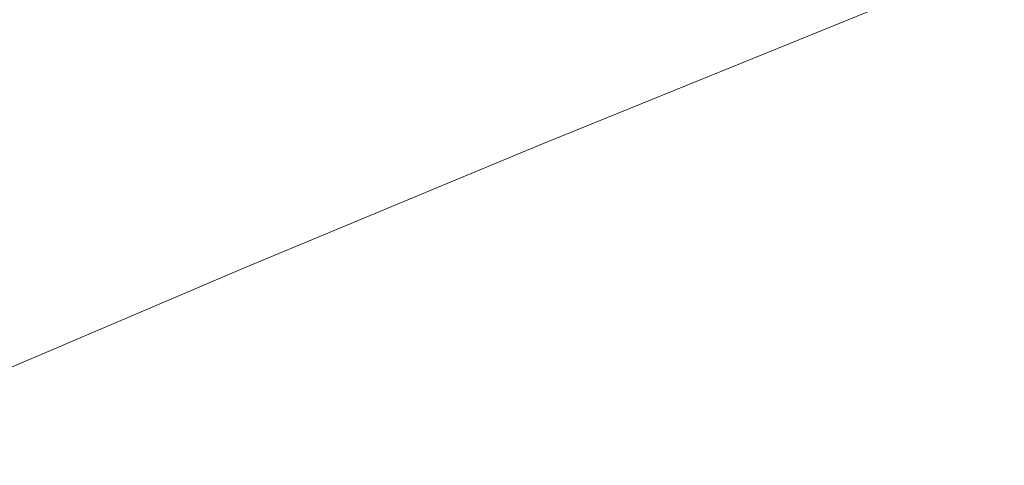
# Model space of a CAD drawing. Extents: x 1620613 to 1693141, y 557269 to 607790.
# Tile 668 of 1056: x 1620827.01 to 1620830.17, y 607318.18 to 607319.61. Entities that reach past the tile are written whole.
import ezdxf

# ---------------------------------------------------------------- set-up
doc = ezdxf.new("R2010")
doc.units = 0
doc.header["$LTSCALE"] = 10
doc.header["$MEASUREMENT"] = 0
for name, pattern in [('DGN Style 2', [7.346996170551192, 4.408197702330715, -2.938798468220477]), ('DGN Style 3', [10.28579463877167, 7.346996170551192, -2.938798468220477]), ('DGN Style 5', [5.142897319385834, 2.204098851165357, -2.938798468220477])]:
    doc.linetypes.add(name, pattern=pattern)
for name, color, linetype, lineweight in [('DT_X_Contour_Minor', 136, 'DGN Style 3', 0), ('PV_X_Driveway', 7, 'DGN Style 5', 0), ('SV_X_Top_of_Bank', 97, 'DGN Style 2', 0)]:
    doc.layers.add(name, color=color, linetype=linetype, lineweight=lineweight)

# ---------------------------------------------------------------- blocks, each defined once
blk = doc.blocks.new('*U1004')
at = {"layer": 'DT_X_Contour_Minor', "transparency": 33554559, "flags": 128}
for points, elevation in [([(-251.2889938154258, -31.09727382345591), (-253.6248656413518, -36.68669815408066), (-254.4756969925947, -39.71706375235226), (-254.6886244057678, -40.4533310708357), (-254.9627646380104, -41.36340491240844), (-255.298117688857, -42.44728527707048), (-255.6946835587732, -43.70497216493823), (-257.6881541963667, -49.97972619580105), (-259.0102722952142, -54.19790081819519), (-259.5375105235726, -55.17637444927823), (-260.5526031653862, -56.30400621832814), (-262.0555502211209, -57.58079612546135), (-264.0463516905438, -59.00674417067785), (-270.0056281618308, -63.00814980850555), (-271.6953151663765, -64.33811523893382), (-272.2949188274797, -65.3269573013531), (-271.8044391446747, -65.97467599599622), (-270.2238761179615, -66.28127132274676), (-264.5555969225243, -66.64402770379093), (-262.6254697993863, -66.79497280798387), (-261.086297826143, -66.9757408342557), (-259.9380810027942, -67.18633178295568), (-259.1808193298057, -67.42674565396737), (-256.5591602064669, -68.61826387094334), (-252.9671011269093, -67.6306936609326), (-252.2884151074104, -67.44352781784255), (-251.791810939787, -67.30527466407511), (-251.4772886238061, -67.2159341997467), (-251.3448481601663, -67.17550642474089), (-251.2344493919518, -67.13291594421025), (-250.8399330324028, -66.9757632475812), (-249.7391830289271, -66.53624801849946), (-247.9321993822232, -65.81437025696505), (-245.4189820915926, -64.81012996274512), (-237.775424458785, -61.75567246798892), (-235.1706612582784, -60.71626044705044), (-233.0890398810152, -59.88886750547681), (-231.530560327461, -59.2734936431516), (-230.495222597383, -58.87013885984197), (-228.431844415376, -58.07721821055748), (-227.7333319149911, -57.80852125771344), (-227.1853280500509, -57.59712088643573), (-226.7878328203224, -57.44301709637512), (-226.5408462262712, -57.34620988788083), (-226.0828934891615, -57.16445277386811), (-225.8461630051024, -57.07181872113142), (-225.4794361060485, -56.93023439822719), (-224.982712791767, -56.73969980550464), (-224.3559930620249, -56.50021494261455), (-222.511411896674, -55.79632161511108), (-221.597072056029, -55.43553532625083), (-220.2374884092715, -54.88109645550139), (-218.4326609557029, -54.13300500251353), (-216.1825896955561, -53.19126096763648), (-205.8273901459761, -48.84191300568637), (-204.4341094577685, -48.25671303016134), (-204.1551154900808, -48.1395311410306), (-203.9667143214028, -48.05988908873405), (-203.610756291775, -47.90884934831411), (-203.0872414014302, -47.68641191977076), (-202.3961696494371, -47.39257680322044), (-200.3299024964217, -46.51381957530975), (-199.3883255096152, -46.12159672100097), (-198.1132949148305, -45.60399607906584), (-196.5048107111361, -44.96101764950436), (-194.5628728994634, -44.19266143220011), (-188.9397672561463, -41.97654113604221), (-186.9793009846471, -41.19840604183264), (-185.3152314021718, -40.52609098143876), (-183.9475585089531, -39.95959595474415), (-182.876282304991, -39.49892096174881), (-180.4147413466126, -38.41154769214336), (-179.3903959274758, -37.92508193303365), (-178.1635153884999, -37.28121460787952), (-176.7340997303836, -36.47994571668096), (-175.1021489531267, -35.52127525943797), (-170.4802333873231, -32.75495195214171), (-168.8461744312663, -31.77341956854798), (-167.4104342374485, -30.90356489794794), (-166.1730128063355, -30.14538794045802), (-165.133910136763, -29.49888869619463), (-162.6273947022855, -27.92379432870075), (-161.7929076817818, -27.40046804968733), (-161.1693331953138, -27.0118099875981), (-160.7566712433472, -26.75782014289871), (-160.5549218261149, -26.63849851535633), (-160.2981400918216, -26.49986513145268), (-160.2108267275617, -26.45254249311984), (-160.1414729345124, -26.41454961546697), (-160.090078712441, -26.38588649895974), (-160.0566440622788, -26.36655314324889), (-159.9914310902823, -26.32743720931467), (-159.8605312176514, -26.25544378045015), (-159.5167413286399, -26.06880044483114), (-158.9600614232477, -25.76750720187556), (-158.1904915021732, -25.35156405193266), (-155.854451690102, -24.08951577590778), (-154.7926750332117, -23.48542267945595), (-153.3593749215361, -22.61967959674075), (-151.5545513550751, -21.49228652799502), (-149.3782043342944, -20.10324347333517), (-143.079247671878, -16.05026201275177), (-140.9933992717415, -14.70815008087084), (-139.4600715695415, -13.72155038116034), (-138.4792645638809, -13.09046291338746), (-138.050978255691, -12.81488767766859), (-137.6455756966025, -12.55403669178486), (-137.4382650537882, -12.42406448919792), (-137.1203850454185, -12.22978612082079), (-136.6919356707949, -11.97120158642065), (-136.1529169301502, -11.64831088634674), (-134.568107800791, -10.70152746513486), (-133.8224923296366, -10.2583754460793), (-132.7742527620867, -9.639006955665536), (-131.4233890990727, -8.843421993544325), (-129.7699013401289, -7.871620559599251), (-124.9571018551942, -5.045194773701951), (-123.3572829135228, -4.097632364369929), (-122.1674257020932, -3.374764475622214), (-121.3875302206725, -2.876591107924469), (-121.0175964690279, -2.603112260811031), (-120.5777221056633, -2.173428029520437), (-120.420327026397, -2.012528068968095), (-120.2780475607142, -1.852091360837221), (-120.1508837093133, -1.692117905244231), (-120.0388354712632, -1.532607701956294), (-119.7601943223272, -1.107864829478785), (-119.6002302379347, -0.9216060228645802), (-119.3293188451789, -0.6813867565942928), (-118.9474601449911, -0.3872070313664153), (-118.4546541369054, -0.03906684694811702), (-116.992575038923, 0.9612542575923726), (-116.4957153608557, 1.286024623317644), (-116.1016956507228, 1.510094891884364), (-115.8105159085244, 1.633465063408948), (-115.6221761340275, 1.656135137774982), (-114.9832171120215, 1.52696192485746), (-114.8273738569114, 1.316585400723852), (-114.7911331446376, 1.265939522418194), (-114.7492009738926, 1.204163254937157), (-114.7015773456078, 1.131256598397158), (-114.6482622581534, 1.047219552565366), (-114.4985000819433, 0.8082802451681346), (-114.4318522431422, 0.7387010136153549), (-114.3442303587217, 0.7091677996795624), (-114.2356344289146, 0.7196806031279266), (-114.106064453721, 0.7702394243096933), (-113.7325791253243, 0.9584576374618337), (-113.5835035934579, 1.033485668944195), (-113.4163909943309, 1.117406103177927), (-113.2312413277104, 1.210218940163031), (-113.0280545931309, 1.311924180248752), (-112.4621738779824, 1.594994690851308), (-112.2724985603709, 1.688374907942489), (-112.1278831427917, 1.756212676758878), (-112.0283276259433, 1.798507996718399), (-111.9738320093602, 1.815260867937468), (-111.8885902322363, 1.825878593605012), (-111.8336249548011, 1.842198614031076), (-111.7326604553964, 1.88319538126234), (-111.5856967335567, 1.948868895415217), (-111.3927337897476, 2.039219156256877), (-110.8168336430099, 2.313055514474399), (-110.6291706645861, 2.400412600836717), (-110.498106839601, 2.457106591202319), (-110.4236421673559, 2.483137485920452), (-110.4057766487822, 2.478505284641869), (-110.4336008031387, 2.425268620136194), (-110.408598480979, 2.423287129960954), (-110.3127233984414, 2.457270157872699), (-110.1459755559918, 2.527217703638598), (-109.9083549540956, 2.633129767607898), (-109.1802030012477, 2.963514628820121), (-108.8860031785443, 3.097559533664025), (-108.5495176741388, 3.251905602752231), (-108.170746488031, 3.426552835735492), (-107.7496896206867, 3.621501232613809), (-106.5704903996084, 4.168431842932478), (-106.1554237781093, 4.36132963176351), (-105.7946233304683, 4.529825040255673), (-105.4880890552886, 4.673918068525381), (-105.2358209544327, 4.79360871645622), (-104.6354609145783, 5.080247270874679), (-104.3412596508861, 5.217949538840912), (-103.9089258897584, 5.416077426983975), (-103.3384596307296, 5.674630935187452), (-102.6298608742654, 5.993610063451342), (-100.5560875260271, 6.924788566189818), (-99.8152772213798, 7.257517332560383), (-99.14817631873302, 7.557319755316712), (-98.55478481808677, 7.824195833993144), (-98.0351027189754, 8.058145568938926), (-96.7475629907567, 8.638109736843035), (-96.26416712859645, 8.856078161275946), (-95.77963433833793, 9.075010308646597), (-95.29396462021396, 9.294906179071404), (-94.80715797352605, 9.515765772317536), (-93.50749101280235, 10.10600965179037), (-92.77353282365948, 10.4377576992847), (-91.54640847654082, 10.99031893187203), (-89.82611797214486, 11.76369334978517), (-87.61266130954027, 12.75788095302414), (-81.05255533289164, 15.70346547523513), (-78.81576908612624, 16.70745149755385), (-77.02548982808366, 17.51022117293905), (-75.68171755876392, 18.11177450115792), (-74.78445227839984, 18.5121114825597), (-72.98708751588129, 19.31138830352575), (-72.1013000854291, 19.70657468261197), (-70.79196136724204, 20.29267620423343), (-69.05907136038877, 21.06969286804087), (-66.90263006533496, 22.03762467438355), (-60.58738489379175, 24.87332968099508), (-58.43750897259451, 25.8372231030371), (-56.72431508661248, 26.60212461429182), (-55.4478032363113, 27.16803421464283), (-54.60797342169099, 27.53495190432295), (-52.95066996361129, 28.24807652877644), (-52.3487913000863, 28.50698716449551), (-51.78613290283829, 28.74887560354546), (-51.26269477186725, 28.97374184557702), (-50.778476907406, 29.18158589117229), (-49.53952295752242, 29.71314041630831), (-49.0775596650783, 29.91444531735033), (-48.62088525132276, 30.11969412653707), (-48.16949971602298, 30.32888684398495), (-47.7234030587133, 30.54202346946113), (-46.5408638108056, 31.11564634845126), (-46.15020249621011, 31.30536768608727), (-45.86512298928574, 31.4443145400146), (-45.68562528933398, 31.53248690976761), (-45.61170939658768, 31.56988479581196), (-45.55537609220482, 31.60191317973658), (-45.51047978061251, 31.62307560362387), (-45.41804082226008, 31.66254158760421), (-45.27805921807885, 31.72031113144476), (-45.09053496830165, 31.79638423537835), (-44.52708010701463, 32.02365059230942), (-44.31715165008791, 32.10684285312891), (-44.10995742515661, 32.1859698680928), (-43.90549743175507, 32.26103163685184), (-43.70377167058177, 32.33202815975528), (-43.16948194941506, 32.51593189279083), (-42.99717565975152, 32.57787939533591), (-42.88097408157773, 32.62579410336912), (-42.82087721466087, 32.6596760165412), (-42.81688505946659, 32.6795251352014), (-42.88104559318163, 32.71374572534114), (-42.87156232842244, 32.74108844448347), (-42.79499213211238, 32.79745115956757), (-42.65133500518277, 32.88283387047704), (-42.44059094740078, 32.99723657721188), (-41.78915755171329, 33.34100378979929), (-41.57206330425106, 33.45714496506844), (-41.40935560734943, 33.54774308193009), (-41.30103446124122, 33.61279814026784), (-41.24709986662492, 33.65231013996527), (-41.12230704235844, 33.77709900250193), (-41.25624996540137, 34.01663192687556), (-41.28952939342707, 34.07826015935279), (-41.33196356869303, 34.16048788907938), (-41.38355249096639, 34.26331511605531), (-41.44429615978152, 34.38674184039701), (-41.74912769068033, 35.01079871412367), (-42.7012064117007, 34.65888466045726), (-42.87650068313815, 34.59461657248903), (-42.99434976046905, 34.55263261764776), (-43.05475364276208, 34.53293279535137), (-43.05771233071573, 34.53551710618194), (-42.93748075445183, 34.59957353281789), (-43.78832270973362, 36.72433501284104), (-43.95516180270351, 37.13430726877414), (-44.09103252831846, 37.45361197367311), (-44.19593488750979, 37.68224912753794), (-44.26986888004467, 37.82021873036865), (-44.42573503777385, 38.0672476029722), (-44.47900148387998, 38.1489852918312), (-44.52190120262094, 38.20892670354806), (-44.55443419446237, 38.24707183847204), (-44.57660045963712, 38.26342069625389), (-44.62188819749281, 38.2779559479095), (-44.62866362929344, 38.30816434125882), (-44.61502412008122, 38.38788808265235), (-44.58096967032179, 38.51712717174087), (-44.52650028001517, 38.69588160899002), (-44.22467493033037, 39.64560479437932), (-43.09697245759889, 42.08217767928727), (-42.67040779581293, 42.69345974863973), (-41.87401487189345, 43.48306043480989), (-40.70779368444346, 44.45097973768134), (-39.17174423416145, 45.59721765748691), (-31.14058085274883, 51.36240472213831), (-31.13452700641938, 51.38924248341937), (-31.61714367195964, 52.01968448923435), (-33.06758817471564, 53.89950860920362), (-35.48586051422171, 57.02871484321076), (-38.87196069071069, 61.40730319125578), (-56.93202646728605, 84.75594041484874)], 3.000041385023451), ([(-28.66335585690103, 51.7220972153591), (-29.30004596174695, 51.26892201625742), (-29.42493632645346, 51.18009445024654), (-29.52674023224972, 51.10782969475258), (-29.60545768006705, 51.05212774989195), (-29.66108866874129, 51.01298861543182), (-29.77865602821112, 50.93070133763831), (-29.85936793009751, 50.86308585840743), (-30.01332811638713, 50.72195487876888), (-30.24053658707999, 50.50730839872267), (-30.54099334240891, 50.21914641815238), (-31.4398757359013, 49.35269380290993), (-31.75494705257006, 49.04151269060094), (-32.02599920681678, 48.7578088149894), (-32.25303219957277, 48.50158217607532), (-32.43604603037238, 48.27283277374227), (-32.86539069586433, 47.69947068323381), (-33.16645912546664, 47.39634373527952), (-33.74765591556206, 46.91698445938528), (-34.60898106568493, 46.26139285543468), (-35.75043457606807, 45.42956892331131), (-39.16781508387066, 42.9763953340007), (-40.31616411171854, 42.11306466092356), (-41.19817581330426, 41.36295283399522), (-41.81385018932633, 40.72605985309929), (-42.16318723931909, 40.20238571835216), (-42.73963627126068, 38.95687982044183), (-42.90612817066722, 38.49162199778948), (-42.97326709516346, 38.02997795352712), (-42.94105304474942, 37.57194768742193), (-42.8094860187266, 37.1175311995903), (-41.96368295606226, 35.00535307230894), (-42.23085186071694, 34.86301205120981), (-42.26887846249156, 34.84078360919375), (-42.26845730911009, 34.83510157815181), (-42.22958840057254, 34.84596595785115), (-42.15227173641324, 34.87337674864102), (-41.70174920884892, 35.03990206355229), (-41.55750328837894, 34.74459908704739), (-41.52192420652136, 34.67397008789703), (-41.47700664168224, 34.58864150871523), (-41.4227505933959, 34.48861334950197), (-41.35915606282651, 34.37388561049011), (-41.04059179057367, 33.80419047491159), (-41.33739384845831, 33.50739783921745), (-41.41715527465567, 33.43902560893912), (-41.52923867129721, 33.36110576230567), (-41.67364403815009, 33.27363829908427), (-41.85037137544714, 33.17662321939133), (-42.36474023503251, 32.90518618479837), (-42.53114278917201, 32.8148543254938), (-42.64457380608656, 32.7474365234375), (-42.70503328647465, 32.70293277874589), (-42.71252122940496, 32.68134309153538), (-42.66186036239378, 32.65432266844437), (-42.67755569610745, 32.63433251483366), (-42.7626373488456, 32.59462737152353), (-42.91710532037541, 32.53520723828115), (-43.14095960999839, 32.45607211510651), (-43.83041947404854, 32.2187584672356), (-44.07882419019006, 32.13194548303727), (-44.30694344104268, 32.04949176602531), (-44.51477722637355, 31.9713973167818), (-44.70232554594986, 31.8976621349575), (-45.17540711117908, 31.70684733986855), (-45.33285409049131, 31.64297570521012), (-45.4503838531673, 31.59447189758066), (-45.52799640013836, 31.56133591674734), (-45.56569173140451, 31.54356776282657), (-45.61298965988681, 31.5166764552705), (-45.67505008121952, 31.48527686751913), (-45.82575790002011, 31.41124658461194), (-46.06511311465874, 31.29458560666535), (-46.39311572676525, 31.1352939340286), (-47.38598588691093, 30.65367521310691), (-47.77893061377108, 30.46683042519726), (-48.21311217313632, 30.26751010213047), (-48.68853056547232, 30.05571424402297), (-49.20518579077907, 29.83144285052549), (-50.63791550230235, 29.21675175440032), (-51.19786635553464, 28.97640033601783), (-51.80317163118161, 28.71636440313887), (-52.45383132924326, 28.4366439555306), (-53.14984545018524, 28.13723899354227), (-55.06635566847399, 27.31257974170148), (-55.97075848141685, 26.91826044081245), (-57.24658425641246, 26.35379697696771), (-58.89383299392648, 25.61918935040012), (-60.91250469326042, 24.71443756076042), (-66.79085984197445, 22.07490723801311), (-68.81696076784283, 21.16555793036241), (-70.48649718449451, 20.41715774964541), (-71.79946909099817, 19.8297066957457), (-72.75587648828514, 19.40320476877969), (-74.83087686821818, 18.4804651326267), (-75.80085483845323, 18.04787272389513), (-77.15453846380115, 17.44215022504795), (-78.89192774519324, 16.66329763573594), (-81.01302268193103, 15.71131495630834), (-87.18088338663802, 12.94185435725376), (-89.27493008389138, 12.00123585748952), (-90.93117464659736, 11.25647580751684), (-92.14961707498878, 10.70757420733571), (-92.93025736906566, 10.35453105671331), (-94.42822864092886, 9.674227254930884), (-94.98931266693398, 9.419668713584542), (-95.5490862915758, 9.16622094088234), (-96.10754951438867, 8.913883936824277), (-96.66470233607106, 8.662657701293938), (-98.14869599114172, 7.994202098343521), (-98.72580298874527, 7.734375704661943), (-99.34412873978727, 7.456238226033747), (-100.0036732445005, 7.159789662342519), (-100.7044365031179, 6.845030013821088), (-102.6280968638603, 5.981256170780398), (-103.2917161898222, 5.682352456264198), (-103.8398288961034, 5.433471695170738), (-104.2724349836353, 5.234613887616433), (-104.5895344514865, 5.085779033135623), (-105.281124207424, 4.755583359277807), (-105.5584339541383, 4.62387002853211), (-105.871670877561, 4.476376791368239), (-106.2208349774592, 4.313103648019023), (-106.6059262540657, 4.134050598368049), (-107.6807392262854, 3.635535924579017), (-108.0726961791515, 3.454136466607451), (-108.4424573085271, 3.283824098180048), (-108.7900226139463, 3.124598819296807), (-109.1153920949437, 2.976460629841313), (-109.9534496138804, 2.596208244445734), (-110.2272938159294, 2.473625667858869), (-110.4202832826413, 2.391067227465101), (-110.5324180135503, 2.348532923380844), (-110.5636980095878, 2.346022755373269), (-110.5393050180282, 2.392694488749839), (-110.5549674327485, 2.396755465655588), (-110.6202494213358, 2.37393459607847), (-110.7351509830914, 2.324231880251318), (-110.8996721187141, 2.247647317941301), (-111.4045545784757, 2.007579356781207), (-111.5737221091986, 1.9283707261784), (-111.7025628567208, 1.870795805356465), (-111.7910768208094, 1.834854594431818), (-111.8392640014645, 1.820547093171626), (-111.9139941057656, 1.811238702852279), (-111.961769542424, 1.796551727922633), (-112.049048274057, 1.759472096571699), (-112.1758303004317, 1.699999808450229), (-112.342115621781, 1.618134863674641), (-112.8382142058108, 1.369971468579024), (-113.0243978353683, 1.276749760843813), (-113.2108747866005, 1.183207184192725), (-113.3976450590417, 1.089343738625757), (-113.5847086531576, 0.9951594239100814), (-114.0839359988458, 0.7435734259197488), (-114.2528334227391, 0.6691401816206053), (-114.3851051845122, 0.6345299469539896), (-114.4807512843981, 0.6397427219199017), (-114.539771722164, 0.6847785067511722), (-114.6483253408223, 0.8579712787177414), (-114.6869702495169, 0.918884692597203), (-114.7214897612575, 0.9717303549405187), (-114.7518838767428, 1.016508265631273), (-114.7781525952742, 1.053218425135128), (-114.8911140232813, 1.205707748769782), (-115.3542570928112, 1.299337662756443), (-115.490773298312, 1.282905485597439), (-115.7018320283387, 1.193481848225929), (-115.9874332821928, 1.031066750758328), (-116.3475770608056, 0.7956601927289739), (-117.4073505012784, 0.07058742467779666), (-117.7788057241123, -0.2034798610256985), (-118.0983413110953, -0.4818771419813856), (-118.3659572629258, -0.7646044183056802), (-118.5816535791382, -1.051661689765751), (-119.0876175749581, -1.822921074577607), (-119.2910777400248, -2.112563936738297), (-119.5219852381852, -2.403047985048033), (-119.7803400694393, -2.6943732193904), (-120.0661422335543, -2.986539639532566), (-120.8648777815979, -3.766771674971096), (-121.3225887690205, -4.137671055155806), (-122.0966700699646, -4.665195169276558), (-123.1871216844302, -5.349344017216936), (-124.5939436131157, -6.190117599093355), (-128.767295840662, -8.641013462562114), (-130.2369261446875, -9.505103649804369), (-131.5158028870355, -10.25920231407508), (-132.6039260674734, -10.90330945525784), (-133.501295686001, -11.43742507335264), (-135.6399432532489, -12.71507802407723), (-136.3582963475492, -13.14499497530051), (-136.909369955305, -13.47650611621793), (-137.2931640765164, -13.70961144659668), (-137.5096787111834, -13.84431096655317), (-137.8640117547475, -14.07230193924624), (-138.2383458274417, -14.31316231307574), (-139.0955982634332, -14.86475020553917), (-140.4357690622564, -15.72706561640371), (-142.2588582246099, -16.90010854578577), (-147.7643204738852, -20.44252638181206), (-149.7222287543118, -21.68669164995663), (-151.4668569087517, -22.7623740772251), (-152.9982049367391, -23.66957366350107), (-154.3162728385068, -24.40829040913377), (-157.5467470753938, -26.15355794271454), (-158.6090805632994, -26.72762390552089), (-159.3732253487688, -27.14087114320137), (-159.8391814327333, -27.39329965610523), (-160.0069488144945, -27.48490944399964), (-160.05674356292, -27.51477724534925), (-160.0897382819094, -27.53356989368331), (-160.1513763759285, -27.56754698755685), (-160.2416578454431, -27.6167085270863), (-160.3605826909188, -27.68105451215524), (-160.7159067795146, -27.87288973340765), (-160.9950793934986, -28.03800213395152), (-161.5661041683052, -28.38946291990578), (-162.4289811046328, -28.92727209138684), (-163.5837102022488, -29.65142964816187), (-167.0521240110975, -31.83098098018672), (-168.3330390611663, -32.63164036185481), (-169.5744738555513, -33.39895500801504), (-170.7764283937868, -34.13292491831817), (-171.9389026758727, -34.83355009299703), (-174.9861937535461, -36.65742424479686), (-176.1557057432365, -37.33081155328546), (-177.3787734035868, -37.98306786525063), (-178.6553967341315, -38.61419318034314), (-179.9855757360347, -39.22418749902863), (-183.604127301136, -40.82266435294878), (-184.953786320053, -41.41113715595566), (-186.2888497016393, -41.97769792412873), (-187.6093174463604, -42.52234665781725), (-188.9151895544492, -43.04508335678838), (-192.378054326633, -44.40983184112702), (-193.6907164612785, -44.93266471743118), (-195.0315542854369, -45.47760198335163), (-196.4005677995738, -46.04464363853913), (-197.7977570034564, -46.6337896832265), (-201.5611624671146, -48.23431832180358), (-202.8068933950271, -48.76405462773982), (-203.7215320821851, -49.15286706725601), (-204.3050785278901, -49.4007556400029), (-204.557532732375, -49.50772034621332), (-204.7892876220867, -49.60506107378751), (-205.122084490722, -49.7448410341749), (-205.9466589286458, -50.09117536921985), (-207.2630109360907, -50.64406407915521), (-209.0711405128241, -51.40350716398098), (-214.5485228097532, -53.70409455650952), (-216.4640158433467, -54.50409027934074), (-218.1024582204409, -55.17863690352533), (-219.4638499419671, -55.72773442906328), (-220.5481910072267, -56.15138285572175), (-223.0703663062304, -57.11384652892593), (-223.9168219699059, -57.43714301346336), (-224.5645574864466, -57.68518471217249), (-225.0135728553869, -57.85797162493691), (-225.2638680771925, -57.95550375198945), (-225.6663618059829, -58.11524970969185), (-225.9325421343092, -58.21920330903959), (-226.429212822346, -58.41125463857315), (-227.1563738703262, -58.69140369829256), (-228.1140252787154, -59.05965048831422), (-230.9750828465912, -60.15910556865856), (-232.2341146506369, -60.64783893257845), (-233.8654168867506, -61.28944771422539), (-235.8689895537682, -62.08393191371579), (-238.244832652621, -63.03129153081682), (-245.0767748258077, -65.76141773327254), (-247.3358571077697, -66.66393429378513), (-248.9891473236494, -67.32388932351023), (-250.0366454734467, -67.74128282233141), (-250.4783515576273, -67.9161147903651), (-250.8485116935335, -68.05891799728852), (-251.1604747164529, -68.15815091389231), (-251.8187436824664, -68.34874725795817), (-252.8233185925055, -68.63070702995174), (-254.1741994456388, -69.00403022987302), (-258.2382896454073, -70.1213766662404), (-259.91491875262, -70.53719098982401), (-261.8967384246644, -70.9466241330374), (-264.1837486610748, -71.34967609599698), (-266.7759494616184, -71.74634687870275), (-274.0954056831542, -72.79562739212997), (-275.3482357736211, -73.53251449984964), (-273.6171338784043, -74.9562154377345), (-268.9020999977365, -77.06673020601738), (-261.203134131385, -79.86405880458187), (-236.6939825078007, -88.23935350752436), (-228.6428515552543, -90.981510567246), (-222.8713224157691, -92.92651071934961), (-219.3793950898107, -94.07435396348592), (-218.1670695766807, -94.42504030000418), (-217.9736706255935, -94.29732798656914), (-217.8612127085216, -94.28280657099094), (-217.6688881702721, -94.33502655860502), (-217.3966970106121, -94.45398794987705), (-217.0446392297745, -94.63969074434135), (-215.9993296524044, -95.22388673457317), (-215.6384696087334, -95.41272896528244), (-215.3398716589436, -95.54110866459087), (-215.1035358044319, -95.60902583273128), (-214.9294620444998, -95.61648046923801), (-214.2623960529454, -95.51018953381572), (-212.4236245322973, -94.90701760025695), (-211.3693692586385, -95.27248518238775), (-208.9946483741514, -96.62739018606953), (-205.2994618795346, -98.9717326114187), (-200.2838097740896, -102.305512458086), (-185.1481166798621, -112.5148419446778), (-180.6644119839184, -115.3006257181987), (-178.5650677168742, -116.0009799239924), (-178.8500838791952, -114.6159045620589), (-181.5194604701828, -111.1453996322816), (-191.8169452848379, -99.1101470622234), (-195.1750249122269, -95.14225500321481), (-197.5261501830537, -92.26501825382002), (-198.8703210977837, -90.47843681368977), (-199.2075376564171, -89.7825106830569), (-198.4316547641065, -89.0797177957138), (-195.4061593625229, -87.93956867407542), (-194.7024538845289, -87.65115346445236), (-193.8879783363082, -87.27454317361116), (-192.9627327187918, -86.8097378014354), (-191.9267170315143, -86.25673734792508), (-189.0163151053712, -84.6644760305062), (-187.885862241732, -84.08033551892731), (-186.6773050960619, -83.52210997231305), (-185.3906436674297, -82.98979939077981), (-184.0258779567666, -82.48340377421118), (-180.2823636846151, -81.167568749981), (-179.0181060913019, -80.7215757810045), (-178.0329690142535, -80.37047314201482), (-177.3269524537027, -80.11426083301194), (-176.9000564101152, -79.95293885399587), (-176.1338276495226, -79.64926735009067), (-175.8762315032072, -79.54731187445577), (-175.6781146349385, -79.46919907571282), (-175.5394770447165, -79.4149289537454), (-175.4603187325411, -79.3845015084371), (-175.3285356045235, -79.33515189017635), (-174.8662217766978, -79.15331559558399), (-173.5781176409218, -78.64481892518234), (-171.4642231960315, -77.80966187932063), (-168.5245384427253, -76.64784445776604), (-159.584325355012, -73.11411749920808), (-156.6458573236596, -71.9527562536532), (-154.5356130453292, -71.11896773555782), (-153.2535925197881, -70.61275194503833), (-152.7997957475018, -70.43410888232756), (-152.6939693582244, -70.39449101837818), (-152.6463643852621, -70.37338774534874), (-152.5829192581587, -70.33979132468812), (-152.503633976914, -70.2937017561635), (-152.408508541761, -70.23511903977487), (-152.1337205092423, -70.06224093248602), (-152.0269385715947, -69.99821415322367), (-151.9126837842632, -69.93579239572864), (-151.7909561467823, -69.87497566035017), (-151.6617556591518, -69.81576394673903), (-151.307257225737, -69.6600060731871), (-150.7865892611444, -69.44654054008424), (-149.4904591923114, -68.92296234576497), (-147.4188670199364, -68.08927149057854), (-144.5718127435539, -66.94546797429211), (-135.9457185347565, -63.48184171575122), (-133.0872926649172, -62.33768157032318), (-130.9815857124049, -61.50292082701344), (-129.6285976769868, -60.97755948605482), (-129.0283285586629, -60.76159754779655), (-128.4312361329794, -60.59823158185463), (-128.1976767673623, -60.5043540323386), (-127.9448179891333, -60.34524585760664), (-127.6726597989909, -60.12090705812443), (-127.3812021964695, -59.83133763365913), (-125.9760347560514, -58.32780886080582), (-125.8161657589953, -58.21285156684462), (-125.7512496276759, -58.17585428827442), (-125.6250165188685, -58.1141298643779), (-125.4374664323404, -58.02767829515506), (-125.1885993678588, -57.91649958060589), (-124.4431978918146, -57.58705348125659), (-124.1611560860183, -57.4587819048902), (-123.8740817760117, -57.32105175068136), (-123.5819749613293, -57.17386301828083), (-123.2848356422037, -57.01721570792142), (-122.485754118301, -56.5868781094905), (-122.2091005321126, -56.43948820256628), (-121.978450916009, -56.32007168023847), (-121.7938052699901, -56.2286285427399), (-121.6551635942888, -56.16515879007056), (-121.1155117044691, -55.93423784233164), (-120.8633052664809, -55.59544713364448), (-120.8215244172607, -55.51844386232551), (-120.8042703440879, -55.43263006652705), (-120.8115430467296, -55.33800574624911), (-120.843342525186, -55.23457090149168), (-120.9608435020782, -54.94699728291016), (-121.000999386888, -54.84809745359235), (-121.0333413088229, -54.767078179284), (-121.0578692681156, -54.70393946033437), (-121.0745832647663, -54.65868129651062), (-121.134349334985, -54.48919782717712), (-120.8391535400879, -54.3255671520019), (-120.7496332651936, -54.27642424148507), (-120.6075849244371, -54.19912294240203), (-120.4130085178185, -54.09366325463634), (-120.165904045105, -53.96004517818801), (-119.4369213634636, -53.56618578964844), (-119.1930260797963, -53.43487928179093), (-119.0080772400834, -53.33635429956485), (-118.8820748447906, -53.2706108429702), (-118.8150188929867, -53.23764891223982), (-118.7147982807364, -53.19345913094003), (-118.6559550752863, -53.16767004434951), (-118.5545909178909, -53.12344512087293), (-118.4107058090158, -53.06078436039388), (-118.2242997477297, -52.97968776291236), (-117.6705223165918, -52.73884905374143), (-117.4885509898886, -52.65940803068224), (-117.3579700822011, -52.60171399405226), (-117.278779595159, -52.56576694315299), (-117.2509795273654, -52.55156687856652), (-117.2453665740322, -52.54269602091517), (-117.2033268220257, -52.52277257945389), (-117.0814172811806, -52.4696553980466), (-116.879637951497, -52.38334447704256), (-116.597988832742, -52.26383981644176), (-115.7404314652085, -51.90090240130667), (-115.3795960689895, -51.74519667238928), (-114.9402579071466, -51.55028254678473), (-114.4224169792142, -51.316160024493), (-113.8260732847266, -51.04282910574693), (-112.1311530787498, -50.26166879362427), (-111.4732828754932, -49.95998472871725), (-110.7708624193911, -49.64080276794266), (-110.0238917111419, -49.30412291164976), (-109.2323707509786, -48.94994515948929), (-107.0622478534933, -47.98214062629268), (-106.2708308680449, -47.62965386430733), (-105.524172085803, -47.29804697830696), (-104.8222715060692, -46.98731996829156), (-104.1651291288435, -46.6974728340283), (-102.4724270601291, -45.95238697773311), (-101.6161663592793, -45.57374351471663), (-100.3169108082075, -44.99662751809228), (-98.57466040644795, -44.22103898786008), (-96.38941515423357, -43.2469779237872), (-89.97143468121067, -40.38485170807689), (-87.75575667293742, -39.39607936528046), (-85.9222080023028, -38.57635699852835), (-84.47078867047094, -37.92568460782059), (-83.4014986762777, -37.44406219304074), (-81.05956447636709, -36.38513572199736), (-80.23220259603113, -36.01111022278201), (-79.50656760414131, -35.68322857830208), (-78.88265950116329, -35.40149078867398), (-78.36047828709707, -35.16589685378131), (-77.10363090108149, -34.59917150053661), (-76.39172531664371, -34.27964198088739), (-75.1986441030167, -33.74609743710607), (-73.52438726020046, -32.99853786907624), (-71.36895478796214, -32.03696327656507), (-64.97956735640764, -29.18741099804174), (-62.83160034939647, -28.22902048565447), (-61.17973990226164, -27.49101315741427), (-60.02398601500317, -26.97338901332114), (-59.36433868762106, -26.67614805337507), (-58.26675456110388, -26.17734973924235), (-57.89447235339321, -26.00785803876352), (-57.60081382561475, -25.87348167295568), (-57.38577897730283, -25.77422064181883), (-57.24936780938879, -25.71007494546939), (-56.99043626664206, -25.58584020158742), (-56.85282068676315, -25.51876037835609), (-56.63417260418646, -25.41069696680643), (-56.33449201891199, -25.26164996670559), (-55.95377893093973, -25.07161937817), (-54.8305006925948, -24.51022635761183), (-54.42835901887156, -24.31061814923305), (-54.06439267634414, -24.13283828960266), (-53.73860166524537, -23.97688677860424), (-53.45098598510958, -23.84276361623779), (-52.73491127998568, -23.51420631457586), (-52.49968865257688, -23.40738071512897), (-52.33107679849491, -23.33332189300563), (-52.22907571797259, -23.2920298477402), (-52.19368541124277, -23.28350457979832), (-52.1881256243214, -23.30445956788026), (-52.1602433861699, -23.29867513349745), (-52.08076651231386, -23.26560558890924), (-51.94969500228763, -23.20525093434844), (-51.76702885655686, -23.11761116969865), (-51.21112628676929, -22.84752498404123), (-50.9964290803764, -22.74327124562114), (-50.76926438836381, -22.63307466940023), (-50.52963221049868, -22.5169352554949), (-50.27753254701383, -22.39485300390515), (-49.58864346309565, -22.06137654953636), (-49.37009269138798, -21.95659541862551), (-49.23110718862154, -21.89235936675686), (-49.17168695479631, -21.86866839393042), (-49.19183198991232, -21.88552250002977), (-49.35163910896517, -21.98452688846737), (-49.3771247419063, -22.00460700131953), (-49.33372630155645, -21.99059404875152), (-49.22144378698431, -21.94248803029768), (-49.04027719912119, -21.86028894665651), (-48.46532086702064, -21.59563396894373), (-48.25667408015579, -21.52164932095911), (-48.06195096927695, -21.49818661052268), (-47.88115153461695, -21.5252458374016), (-47.71427577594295, -21.6028270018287), (-47.28783865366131, -21.87707269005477), (-47.14352265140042, -21.97119530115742), (-47.03040248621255, -22.04787886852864), (-46.94847815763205, -22.10712339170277), (-46.89774966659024, -22.14892887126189), (-46.80406813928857, -22.23715809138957), (-46.77389289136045, -22.26847884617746), (-46.75362829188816, -22.29626919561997), (-46.74327434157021, -22.32052913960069), (-46.7428310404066, -22.34125867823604), (-46.76388714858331, -22.42975891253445), (-46.48259858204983, -22.47773711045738), (-46.3857663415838, -22.45273684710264), (-46.21582186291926, -22.35717397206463), (-45.97276514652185, -22.19104848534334), (-45.65659619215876, -21.95436038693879), (-44.71599599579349, -21.22910864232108), (-44.29573215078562, -20.9127490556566), (-43.74039076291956, -20.50760910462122), (-43.04997183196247, -20.01368878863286), (-42.22447535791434, -19.43098810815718), (-39.84304803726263, -17.75874580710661), (-39.00926831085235, -17.12909249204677), (-38.29399962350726, -16.49431427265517), (-37.6972419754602, -15.85441114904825), (-37.21899536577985, -15.20938312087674), (-36.10168579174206, -13.48247517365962), (-35.68341225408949, -12.89396085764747), (-35.26657382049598, -12.42359887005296), (-34.85117049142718, -12.07138921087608), (-34.4372022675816, -11.83733188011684), (-33.33520047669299, -11.37071543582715), (-32.96555148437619, -11.21419636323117), (-32.68310585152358, -11.09460147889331), (-32.48786357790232, -11.01193078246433), (-32.37982466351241, -10.96618427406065), (-32.20799203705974, -10.89342583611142), (-31.81004378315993, -10.61468690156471), (-30.74507349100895, -9.83303892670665), (-29.01308116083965, -8.548481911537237), (-26.61406679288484, -6.761015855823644), (-19.32733242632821, -1.323894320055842), (-16.91412359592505, 0.4734842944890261), (-15.13954787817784, 1.787778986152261), (-14.00360527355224, 2.618989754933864), (-13.50629578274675, 2.967116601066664), (-13.03164795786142, 3.251342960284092), (-12.84495030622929, 3.368106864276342), (-12.6408432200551, 3.505228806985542), (-12.41932669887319, 3.662708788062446), (-12.18040074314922, 3.840546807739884), (-11.520052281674, 4.341925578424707), (-11.00302574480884, 4.681154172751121), (-9.947207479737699, 5.322805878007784), (-8.352597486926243, 6.266880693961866), (-6.219195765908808, 7.513378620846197), (4.993859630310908, 14.0360228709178), (5.909814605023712, 14.30634518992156), (6.092026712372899, 14.36251355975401), (6.246110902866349, 14.41516624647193), (6.372067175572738, 14.46430325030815), (6.46989553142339, 14.50992457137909), (6.693267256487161, 14.62689385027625), (7.10172760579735, 14.73841521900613), (8.159579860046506, 14.98525236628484), (9.866824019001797, 15.36740529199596), (12.22346008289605, 15.88487399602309), (19.37367879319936, 17.44521157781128), (21.74557896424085, 17.89900309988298), (23.49861544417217, 18.09012447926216), (24.63278823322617, 18.01857571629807), (25.14809733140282, 17.68435681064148), (26.10885784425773, 15.51177158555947)], 2.600041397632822)]:
    blk.add_lwpolyline(points, dxfattribs=dict(at, elevation=elevation))

msp = doc.modelspace()

# ---------------------------------------------------------------- linework, layer by layer
at = {"layer": 'PV_X_Driveway', "extrusion": (-0.06840491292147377, 0.09722345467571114, 0.9929090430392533), "elevation": -50776.94618662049, "flags": 128}
msp.add_lwpolyline([(-1675197.499388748, 432992.9258386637), (-1675193.486980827, 432991.2320525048), (-1675186.401155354, 432990.7443540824), (-1675173.477796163, 432991.3626955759), (-1675157.216023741, 432992.231291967), (-1675138.055450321, 432993.8163605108), (-1675115.649521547, 432995.5191143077), (-1675093.712223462, 432995.5584470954), (-1675072.389942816, 432993.8570568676), (-1675059.619387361, 432992.1641317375), (-1675043.90788481, 432988.1059208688), (-1675031.516761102, 432983.3011168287), (-1675013.58286424, 432975.0375323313)], dxfattribs=at)
at = {"layer": 'SV_X_Top_of_Bank', "extrusion": (0.007114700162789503, -0.05176716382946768, 0.9986338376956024), "elevation": -18855.21206843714, "flags": 128}
msp.add_lwpolyline([(1688341.399474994, 380495.2335694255), (1688359.531308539, 380495.7043637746), (1688370.463455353, 380498.0725351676), (1688395.572580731, 380506.740670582), (1688420.940108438, 380511.7574321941), (1688444.138128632, 380518.355338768), (1688467.22231404, 380528.7305743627), (1688491.262317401, 380540.2151339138), (1688508.535586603, 380545.2887184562), (1688513.5223003, 380548.4010002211), (1688516.051220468, 380548.1495454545), (1688520.39603739, 380549.3039635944), (1688525.368929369, 380551.0706712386)], dxfattribs=at)
at = {"layer": 'SV_X_Top_of_Bank', "extrusion": (0.04489057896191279, -0.1067836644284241, 0.9932683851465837), "elevation": 8952.639644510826, "flags": 128}
msp.add_lwpolyline([(1729619.200279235, -67683.47041249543), (1729610.048117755, -67689.2494116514), (1729593.286163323, -67692.1110974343), (1729566.643396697, -67690.50938442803), (1729551.852254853, -67691.88192179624), (1729536.554039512, -67691.83763185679), (1729515.835796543, -67695.68964613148), (1729501.149706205, -67697.72199223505), (1729469.279658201, -67698.3224800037)], dxfattribs=at)

# ---------------------------------------------------------------- block references
at = {"layer": 'DT_X_Contour_Minor', "transparency": 33554559}
msp.add_blockref('*U1004', (1621028.060791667, 607365.3311666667, 1050.599958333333), dxfattribs=at)

doc.saveas('drawing.dxf')
